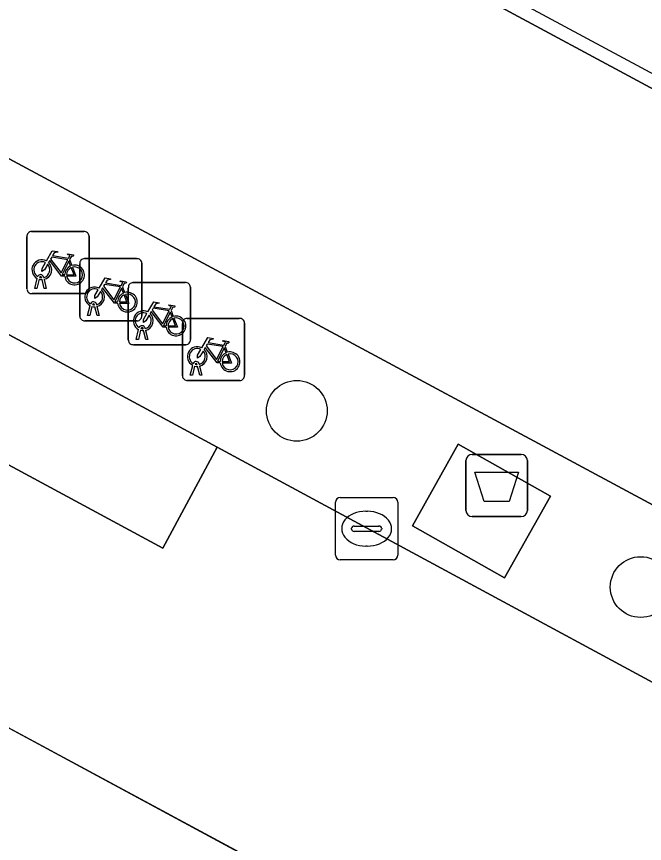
# Model space of a CAD drawing. Extents: x 159489 to 160304, y 383825 to 384531.
# Drawn here: x 159758.76 to 159768.87, y 384231.12 to 384244.42 of the extents above; entities that cross this region are included whole.
import ezdxf

# ---------------------------------------------------------------- set-up
doc = ezdxf.new("R2010")
doc.units = 0
for name, color, linetype in [('IMGEO_Afval_apart_plaats', 7, 'Continuous'), ('IMGEO_Boom', 7, 'Continuous'), ('IMGEO_Fietsenrek', 7, 'Continuous'), ('IMGEO_Groenvoorziening', 7, 'Continuous'), ('IMGEO_Kolk', 7, 'Continuous'), ('IMGEO_Lijnafwatering', 7, 'Continuous'), ('IMGEO_Parkeervlak_gesloten', 7, 'Continuous'), ('IMGEO_Rijbaan_lokaal_gesloten', 7, 'Continuous'), ('IMGEO_Voetpad_gesloten', 7, 'Continuous'), ('IMGEO_Voetpad_open', 7, 'Continuous')]:
    doc.layers.add(name, color=color, linetype=linetype)

msp = doc.modelspace()

# ---------------------------------------------------------------- linework, layer by layer
at = {"layer": 'IMGEO_Afval_apart_plaats'}
for p, q in [((159765.995, 384236.477), (159765.995, 384237.277)), ((159765.995, 384237.277), (159765.995, 384236.477)), ((159766.095, 384237.377), (159766.885, 384237.377)), ((159766.885, 384237.377), (159766.095, 384237.377)), ((159766.985, 384237.277), (159766.985, 384236.477)), ((159766.985, 384236.477), (159766.985, 384237.277)), ((159766.885, 384236.377), (159766.095, 384236.377)), ((159766.095, 384236.377), (159766.885, 384236.377))]:
    msp.add_line(p, q, dxfattribs=at)
msp.add_lwpolyline([(159766.138, 384237.091), (159766.842, 384237.091), (159766.693, 384236.621), (159766.287, 384236.621), (159766.138, 384237.091)], dxfattribs=at)
for centre, start, end in [((159766.095, 384237.277), 90, 180), ((159766.095, 384237.277), 90, 180), ((159766.885, 384237.277), 0, 90), ((159766.885, 384237.277), 360, 90), ((159766.095, 384236.477), 180, 270), ((159766.095, 384236.477), 180, 270), ((159766.885, 384236.477), 270, 0), ((159766.885, 384236.477), 270, 0)]:
    msp.add_arc(centre, 0.1, start, end, dxfattribs=at)
at = {"layer": 'IMGEO_Boom'}
for centre in [(159763.274, 384238.078), (159768.808, 384235.243)]:
    msp.add_circle(centre, 0.489, dxfattribs=at)
at = {"layer": 'IMGEO_Fietsenrek'}
for p, q in [((159758.931, 384240.037), (159758.931, 384240.878)), ((159758.931, 384240.878), (159758.931, 384240.037)), ((159759.006, 384240.962), (159759.847, 384240.962)), ((159759.847, 384240.962), (159759.006, 384240.962)), ((159759.931, 384240.887), (159759.931, 384240.046)), ((159759.931, 384240.046), (159759.931, 384240.887)), ((159759.618, 384240.511), (159759.654, 384240.416)), ((159759.856, 384240.525), (159760.697, 384240.525)), ((159760.697, 384240.525), (159759.856, 384240.525)), ((159759.781, 384239.6), (159759.781, 384240.441)), ((159759.781, 384240.441), (159759.781, 384239.6)), ((159760.781, 384240.45), (159760.781, 384239.609)), ((159760.781, 384239.609), (159760.781, 384240.45)), ((159759.058, 384240.046), (159759.097, 384240.206)), ((159759.169, 384240.218), (159759.168, 384240.222)), ((159759.2, 384240.229), (159759.201, 384240.222)), ((159759.127, 384240.194), (159759.092, 384240.046)), ((159759.21, 384240.046), (159759.176, 384240.188)), ((159759.208, 384240.192), (159759.243, 384240.046)), ((159760.468, 384240.074), (159760.504, 384239.979)), ((159760.638, 384240.141), (159761.479, 384240.141)), ((159761.479, 384240.141), (159760.638, 384240.141)), ((159761.563, 384240.066), (159761.563, 384239.225)), ((159761.563, 384239.225), (159761.563, 384240.066)), ((159759.856, 384239.962), (159759.015, 384239.962)), ((159759.015, 384239.962), (159759.856, 384239.962)), ((159759.092, 384240.046), (159759.058, 384240.046)), ((159759.243, 384240.046), (159759.21, 384240.046)), ((159760.563, 384239.216), (159760.563, 384240.057)), ((159760.563, 384240.057), (159760.563, 384239.216)), ((159759.908, 384239.609), (159759.947, 384239.769)), ((159759.977, 384239.757), (159759.942, 384239.609)), ((159760.019, 384239.781), (159760.018, 384239.785)), ((159760.06, 384239.609), (159760.026, 384239.751)), ((159760.05, 384239.792), (159760.051, 384239.785)), ((159760.058, 384239.755), (159760.093, 384239.609)), ((159761.25, 384239.69), (159761.286, 384239.595)), ((159759.942, 384239.609), (159759.908, 384239.609)), ((159760.093, 384239.609), (159760.06, 384239.609)), ((159761.508, 384239.565), (159762.349, 384239.565)), ((159762.349, 384239.565), (159761.508, 384239.565)), ((159760.706, 384239.525), (159759.865, 384239.525)), ((159759.865, 384239.525), (159760.706, 384239.525)), ((159760.801, 384239.397), (159760.8, 384239.401)), ((159760.832, 384239.408), (159760.833, 384239.401)), ((159761.433, 384238.64), (159761.433, 384239.481)), ((159761.433, 384239.481), (159761.433, 384238.64)), ((159762.433, 384239.49), (159762.433, 384238.649)), ((159762.433, 384238.649), (159762.433, 384239.49)), ((159760.69, 384239.225), (159760.729, 384239.385)), ((159760.759, 384239.373), (159760.724, 384239.225)), ((159760.842, 384239.225), (159760.808, 384239.367)), ((159760.84, 384239.371), (159760.875, 384239.225)), ((159761.488, 384239.141), (159760.647, 384239.141)), ((159760.647, 384239.141), (159761.488, 384239.141)), ((159760.724, 384239.225), (159760.69, 384239.225)), ((159760.875, 384239.225), (159760.842, 384239.225)), ((159762.12, 384239.114), (159762.156, 384239.019)), ((159761.56, 384238.649), (159761.599, 384238.809)), ((159761.629, 384238.797), (159761.594, 384238.649)), ((159761.671, 384238.821), (159761.67, 384238.825)), ((159761.712, 384238.649), (159761.678, 384238.791)), ((159761.702, 384238.832), (159761.703, 384238.825)), ((159761.71, 384238.795), (159761.745, 384238.649)), ((159761.594, 384238.649), (159761.56, 384238.649)), ((159761.745, 384238.649), (159761.712, 384238.649)), ((159762.358, 384238.565), (159761.517, 384238.565)), ((159761.517, 384238.565), (159762.358, 384238.565))]:
    msp.add_line(p, q, dxfattribs=at)
for points in [[(159759.244, 384240.488), (159759.339, 384240.652), (159759.425, 384240.638), (159759.427, 384240.629), (159759.371, 384240.618), (159759.344, 384240.573), (159759.6, 384240.532)], [(159759.6, 384240.532), (159759.625, 384240.581), (159759.619, 384240.585), (159759.596, 384240.589), (159759.584, 384240.596), (159759.583, 384240.599), (159759.585, 384240.604), (159759.68, 384240.589), (159759.682, 384240.579), (159759.672, 384240.566), (159759.66, 384240.56), (159759.646, 384240.566), (159759.618, 384240.511)], [(159759.265, 384240.436), (159759.213, 384240.346), (159759.173, 384240.321), (159759.174, 384240.368), (159759.229, 384240.462)], [(159759.54, 384240.244), (159759.49, 384240.244), (159759.299, 384240.495), (159759.28, 384240.463)], [(159759.587, 384240.507), (159759.33, 384240.548), (159759.313, 384240.519), (159759.48, 384240.299), (159759.587, 384240.507)], [(159759.635, 384240.409), (159759.605, 384240.486), (159759.496, 384240.268), (159759.539, 384240.268)], [(159759.569, 384240.268), (159759.689, 384240.267), (159759.645, 384240.381)], [(159759.665, 384240.388), (159759.72, 384240.243), (159759.57, 384240.243)], [(159760.094, 384240.051), (159760.189, 384240.215), (159760.275, 384240.201), (159760.277, 384240.192), (159760.221, 384240.181), (159760.194, 384240.136), (159760.45, 384240.095)], [(159760.437, 384240.07), (159760.18, 384240.111), (159760.163, 384240.082), (159760.33, 384239.862), (159760.437, 384240.07)], [(159760.45, 384240.095), (159760.475, 384240.144), (159760.469, 384240.148), (159760.446, 384240.152), (159760.434, 384240.159), (159760.433, 384240.162), (159760.435, 384240.167), (159760.53, 384240.152), (159760.532, 384240.142), (159760.522, 384240.129), (159760.51, 384240.123), (159760.496, 384240.129), (159760.468, 384240.074)], [(159760.115, 384239.999), (159760.063, 384239.909), (159760.023, 384239.884), (159760.024, 384239.931), (159760.079, 384240.025)], [(159760.39, 384239.807), (159760.34, 384239.807), (159760.149, 384240.058), (159760.13, 384240.026)], [(159760.485, 384239.972), (159760.455, 384240.049), (159760.346, 384239.831), (159760.389, 384239.831)], [(159760.419, 384239.831), (159760.539, 384239.83), (159760.495, 384239.944)], [(159760.515, 384239.951), (159760.57, 384239.806), (159760.42, 384239.806)], [(159760.876, 384239.667), (159760.971, 384239.831), (159761.057, 384239.817), (159761.059, 384239.808), (159761.003, 384239.797), (159760.976, 384239.752), (159761.232, 384239.711)], [(159761.172, 384239.423), (159761.122, 384239.423), (159760.931, 384239.674), (159760.912, 384239.642)], [(159761.219, 384239.686), (159760.962, 384239.727), (159760.945, 384239.698), (159761.112, 384239.478), (159761.219, 384239.686)], [(159761.267, 384239.588), (159761.237, 384239.665), (159761.128, 384239.447), (159761.171, 384239.447)], [(159761.232, 384239.711), (159761.257, 384239.76), (159761.251, 384239.764), (159761.228, 384239.768), (159761.216, 384239.775), (159761.215, 384239.778), (159761.217, 384239.783), (159761.312, 384239.768), (159761.314, 384239.758), (159761.304, 384239.745), (159761.292, 384239.739), (159761.278, 384239.745), (159761.25, 384239.69)], [(159760.897, 384239.615), (159760.845, 384239.525), (159760.805, 384239.5), (159760.806, 384239.547), (159760.861, 384239.641)], [(159761.201, 384239.447), (159761.321, 384239.446), (159761.277, 384239.56)], [(159761.297, 384239.567), (159761.352, 384239.422), (159761.202, 384239.422)], [(159761.746, 384239.091), (159761.841, 384239.255), (159761.927, 384239.241), (159761.929, 384239.232), (159761.873, 384239.221), (159761.846, 384239.176), (159762.102, 384239.135)], [(159762.089, 384239.11), (159761.832, 384239.151), (159761.815, 384239.122), (159761.982, 384238.902), (159762.089, 384239.11)], [(159762.102, 384239.135), (159762.127, 384239.184), (159762.121, 384239.188), (159762.098, 384239.192), (159762.086, 384239.199), (159762.085, 384239.202), (159762.087, 384239.207), (159762.182, 384239.192), (159762.184, 384239.182), (159762.174, 384239.169), (159762.162, 384239.163), (159762.148, 384239.169), (159762.12, 384239.114)], [(159761.767, 384239.039), (159761.715, 384238.949), (159761.675, 384238.924), (159761.676, 384238.971), (159761.731, 384239.065)], [(159762.042, 384238.847), (159761.992, 384238.847), (159761.801, 384239.098), (159761.782, 384239.066)], [(159762.137, 384239.012), (159762.107, 384239.089), (159761.998, 384238.871), (159762.041, 384238.871)], [(159762.071, 384238.871), (159762.191, 384238.87), (159762.147, 384238.984)], [(159762.167, 384238.991), (159762.222, 384238.846), (159762.072, 384238.846)]]:
    msp.add_lwpolyline(points, dxfattribs=at)
for centre, radius, start, end in [((159759.009, 384240.884), 0.0779, 92.4484, 184.2845), ((159759.009, 384240.884), 0.0779, 92.4484, 184.2845), ((159759.853, 384240.884), 0.0779, 2.4484, 94.2845), ((159759.853, 384240.884), 0.0779, 2.4484, 94.2845), ((159759.171, 384240.347), 0.159, 62.6766, 242.1369), ((159759.171, 384240.347), 0.129, 63.3192, 238.903), ((159759.171, 384240.347), 0.159, 283.5766, 46.6042), ((159759.859, 384240.447), 0.0779, 92.4484, 184.2845), ((159759.859, 384240.447), 0.0779, 92.4484, 184.2845), ((159760.703, 384240.447), 0.0779, 2.4484, 94.2845), ((159760.703, 384240.447), 0.0779, 2.4484, 94.2845), ((159759.171, 384240.347), 0.129, 283.6043, 43.4302), ((159759.698, 384240.263), 0.159, 113.3408, 178.3217), ((159759.698, 384240.263), 0.159, 187.0065, 105.7708), ((159759.698, 384240.263), 0.129, 113.923, 177.9556), ((159759.698, 384240.263), 0.129, 188.6715, 104.5883), ((159759.151, 384240.218), 0.0499, 12.8025, 158.6934), ((159759.151, 384240.218), 0.0174, 12.8025, 163.4502), ((159759.171, 384240.347), 0.129, 253.415, 269.0204), ((159759.171, 384240.347), 0.159, 253.9967, 271.7867), ((159760.021, 384239.91), 0.159, 62.6766, 242.1369), ((159760.641, 384240.063), 0.0779, 92.4484, 184.2845), ((159760.641, 384240.063), 0.0779, 92.4484, 184.2845), ((159761.485, 384240.063), 0.0779, 2.4484, 94.2845), ((159761.485, 384240.063), 0.0779, 2.4484, 94.2845), ((159759.009, 384240.04), 0.0779, 182.4484, 274.2845), ((159759.009, 384240.04), 0.0779, 182.4484, 274.2845), ((159759.853, 384240.04), 0.0779, 272.4484, 4.2845), ((159759.853, 384240.04), 0.0779, 272.4484, 4.2845), ((159760.021, 384239.91), 0.129, 63.3192, 238.903), ((159760.021, 384239.91), 0.129, 283.6043, 43.4302), ((159760.021, 384239.91), 0.159, 283.5766, 46.6042), ((159760.548, 384239.826), 0.159, 113.3408, 178.3217), ((159760.548, 384239.826), 0.159, 187.0065, 105.7708), ((159760.548, 384239.826), 0.129, 113.923, 177.9556), ((159760.548, 384239.826), 0.129, 188.6715, 104.5883), ((159760.001, 384239.781), 0.0499, 12.8025, 158.6934), ((159760.001, 384239.781), 0.0174, 12.8025, 163.4502), ((159760.021, 384239.91), 0.159, 253.9967, 271.7867), ((159760.021, 384239.91), 0.129, 253.415, 269.0204), ((159760.803, 384239.526), 0.159, 62.6766, 242.1369), ((159759.859, 384239.603), 0.0779, 182.4484, 274.2845), ((159759.859, 384239.603), 0.0779, 182.4484, 274.2845), ((159760.803, 384239.526), 0.129, 63.3192, 238.903), ((159760.703, 384239.603), 0.0779, 272.4484, 4.2845), ((159760.703, 384239.603), 0.0779, 272.4484, 4.2845), ((159760.803, 384239.526), 0.129, 283.6043, 43.4302), ((159760.803, 384239.526), 0.159, 283.5766, 46.6042), ((159761.33, 384239.442), 0.159, 113.3408, 178.3217), ((159761.33, 384239.442), 0.159, 187.0065, 105.7708), ((159761.33, 384239.442), 0.129, 113.923, 177.9556), ((159761.33, 384239.442), 0.129, 188.6715, 104.5883), ((159761.511, 384239.487), 0.0779, 92.4484, 184.2845), ((159761.511, 384239.487), 0.0779, 92.4484, 184.2845), ((159762.355, 384239.487), 0.0779, 2.4484, 94.2845), ((159762.355, 384239.487), 0.0779, 2.4484, 94.2845), ((159760.783, 384239.397), 0.0499, 12.8025, 158.6934), ((159760.783, 384239.397), 0.0174, 12.8025, 163.4502), ((159760.803, 384239.526), 0.129, 253.415, 269.0204), ((159760.803, 384239.526), 0.159, 253.9967, 271.7867), ((159760.641, 384239.219), 0.0779, 182.4484, 274.2845), ((159760.641, 384239.219), 0.0779, 182.4484, 274.2845), ((159761.485, 384239.219), 0.0779, 272.4484, 4.2845), ((159761.485, 384239.219), 0.0779, 272.4484, 4.2845), ((159761.673, 384238.95), 0.159, 62.6766, 242.1369), ((159761.673, 384238.95), 0.129, 63.3192, 238.903), ((159761.673, 384238.95), 0.129, 283.6043, 43.4302), ((159761.673, 384238.95), 0.159, 283.5766, 46.6042), ((159762.2, 384238.866), 0.159, 113.3408, 178.3217), ((159762.2, 384238.866), 0.159, 187.0065, 105.7708), ((159761.653, 384238.821), 0.0499, 12.8025, 158.6934), ((159762.2, 384238.866), 0.129, 113.923, 177.9556), ((159762.2, 384238.866), 0.129, 188.6715, 104.5883), ((159761.673, 384238.95), 0.159, 253.9967, 271.7867), ((159761.653, 384238.821), 0.0174, 12.8025, 163.4502), ((159761.673, 384238.95), 0.129, 253.415, 269.0204), ((159761.511, 384238.643), 0.0779, 182.4484, 274.2845), ((159761.511, 384238.643), 0.0779, 182.4484, 274.2845), ((159762.355, 384238.643), 0.0779, 272.4484, 4.2845), ((159762.355, 384238.643), 0.0779, 272.4484, 4.2845)]:
    msp.add_arc(centre, radius, start, end, dxfattribs=at)
at = {"layer": 'IMGEO_Groenvoorziening'}
msp.add_lwpolyline([(159770.813, 384222.109), (159772.562, 384225.477), (159711.716, 384258.252)], dxfattribs=at)
at = {"layer": 'IMGEO_Kolk'}
for p, q in [((159763.897, 384235.756), (159763.897, 384236.608)), ((159763.972, 384236.682), (159764.824, 384236.682)), ((159764.898, 384236.608), (159764.898, 384235.756)), ((159764.385, 384236.462), (159764.41, 384236.462)), ((159764.199, 384236.225), (159764.597, 384236.225)), ((159764.156, 384236.176), (159764.156, 384236.188)), ((159764.594, 384236.139), (159764.196, 384236.139)), ((159764.64, 384236.188), (159764.64, 384236.176)), ((159764.408, 384235.902), (159764.383, 384235.902)), ((159764.824, 384235.682), (159763.972, 384235.682))]:
    msp.add_line(p, q, dxfattribs=at)
for points in [[(159763.897, 384235.756), (159763.897, 384236.608)], [(159763.972, 384236.682), (159764.824, 384236.682)], [(159764.898, 384236.608), (159764.898, 384235.756)], [(159764.824, 384235.682), (159763.972, 384235.682)]]:
    msp.add_lwpolyline(points, dxfattribs=at)
for centre, radius, start, end in [((159763.974, 384236.606), 0.0765, 91.552, 178.448), ((159763.974, 384236.606), 0.0765, 91.552, 178.448), ((159764.822, 384236.606), 0.0765, 1.552, 88.448), ((159764.822, 384236.606), 0.0765, 1.552, 88.448), ((159764.196, 384236.185), 0.0403, 85.8775, 175.7526), ((159764.601, 384236.187), 0.0386, 1.7309, 96.639), ((159764.193, 384236.175), 0.0366, 178.938, 274.7102), ((159764.597, 384236.182), 0.043, 264.8664, 352.4533), ((159763.974, 384235.758), 0.0765, 181.552, 268.448), ((159763.974, 384235.758), 0.0765, 181.552, 268.448), ((159764.822, 384235.758), 0.0765, 271.552, 358.448), ((159764.822, 384235.758), 0.0765, 271.552, 358.448)]:
    msp.add_arc(centre, radius, start, end, dxfattribs=at)
for centre, major_axis, ratio, start_param, end_param in [((159764.384, 384236.182), (-0.387, 0.002), 0.722429, 4.712389, 7.853982), ((159764.409, 384236.182), (-0.39, 0.002), 0.717154, 1.570796, 4.712389)]:
    msp.add_ellipse(centre, major_axis=major_axis, ratio=ratio, start_param=start_param, end_param=end_param, dxfattribs=at)
at = {"layer": 'IMGEO_Lijnafwatering'}
msp.add_lwpolyline([(159778.287, 384238.512), (159761.519, 384247.52)], dxfattribs=at)
at = {"layer": 'IMGEO_Parkeervlak_gesloten'}
msp.add_lwpolyline([(159718.689, 384260.816), (159717.817, 384259.189), (159732.627, 384251.248), (159761.116, 384235.868), (159761.993, 384237.492), (159733.502, 384252.874)], close=True, dxfattribs=at)
at = {"layer": 'IMGEO_Rijbaan_lokaal_gesloten'}
for points in [[(159660.257, 384289.932), (159577.41, 384334.529), (159578.411, 384329.953), (159580.7, 384328.729), (159648.201, 384292.407), (159658.313, 384286.981), (159698.746, 384265.2), (159711.716, 384258.252), (159772.562, 384225.477)], [(159773.411, 384231.328), (159761.993, 384237.492), (159761.116, 384235.868), (159732.627, 384251.248), (159717.817, 384259.189), (159718.689, 384260.816), (159703.175, 384269.135), (159702.303, 384267.507), (159697.486, 384270.09), (159698.359, 384271.717), (159675.705, 384283.863), (159661.143, 384289.584)]]:
    msp.add_lwpolyline(points, dxfattribs=at)
at = {"layer": 'IMGEO_Voetpad_gesloten'}
msp.add_lwpolyline([(159767.356, 384236.704), (159765.872, 384237.539), (159765.134, 384236.227), (159766.618, 384235.392)], close=True, dxfattribs=at)
at = {"layer": 'IMGEO_Voetpad_open'}
for points in [[(159778.522, 384238.137), (159677.536, 384292.428), (159674.737, 384287.233), (159775.75, 384232.935)], [(159778.522, 384238.137), (159775.75, 384232.935), (159674.737, 384287.233), (159677.536, 384292.428)], [(159767.356, 384236.704), (159766.618, 384235.392), (159765.134, 384236.227), (159765.872, 384237.539)]]:
    msp.add_lwpolyline(points, close=True, dxfattribs=at)
msp.add_lwpolyline([(159674.569, 384284.792), (159675.705, 384283.863), (159698.359, 384271.717), (159703.175, 384269.135), (159718.689, 384260.816), (159733.502, 384252.874), (159761.993, 384237.492), (159773.411, 384231.328)], dxfattribs=at)

doc.saveas('drawing.dxf')
